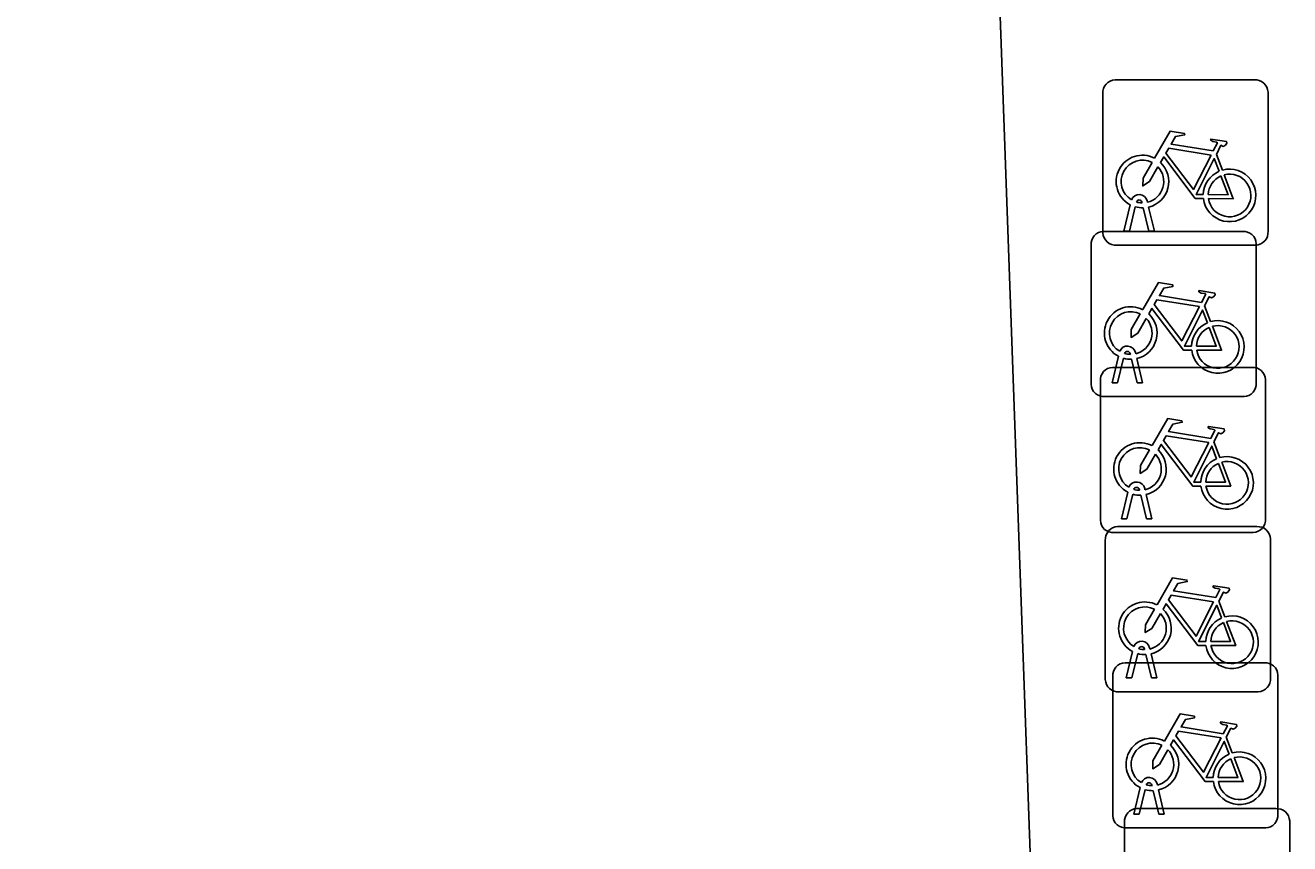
# Model space of a CAD drawing. Extents: x 161084 to 161928, y 385355 to 386522.
# Drawn here: x 161326.32 to 161333.97, y 386440.64 to 386445.59 of the extents above; entities that cross this region are included whole.
import ezdxf

# ---------------------------------------------------------------- set-up
doc = ezdxf.new("R2010")
doc.units = 0
doc.layers.add('IMGEO_Fietsenrek', color=7, linetype='Continuous')
doc.layers.add('IMGEO_Pand', color=7, linetype='Continuous')

msp = doc.modelspace()

# ---------------------------------------------------------------- linework, layer by layer
at = {"layer": 'IMGEO_Fietsenrek'}
for p, q in [((161332.9119, 386445.2605), (161333.7528, 386445.2605)), ((161333.7528, 386445.2605), (161332.9119, 386445.2605)), ((161332.8375, 386444.3359), (161332.8375, 386445.1768)), ((161332.8375, 386445.1768), (161332.8375, 386444.3359)), ((161333.8365, 386445.1861), (161333.8365, 386444.3452)), ((161333.8365, 386444.3452), (161333.8365, 386445.1861)), ((161333.5242, 386444.8102), (161333.5605, 386444.715)), ((161333.1056, 386444.5284), (161333.1074, 386444.5205)), ((161332.9645, 386444.3453), (161333.0028, 386444.5053)), ((161333.0332, 386444.4931), (161332.9979, 386444.3453)), ((161333.0749, 386444.5169), (161333.0739, 386444.5212)), ((161333.116, 386444.3453), (161333.0821, 386444.487)), ((161333.1144, 386444.4913), (161333.1494, 386444.3453)), ((161332.8409, 386444.3445), (161333.6818, 386444.3445)), ((161333.6818, 386444.3445), (161332.8409, 386444.3445)), ((161332.9979, 386444.3453), (161332.9645, 386444.3453)), ((161333.1494, 386444.3453), (161333.116, 386444.3453)), ((161332.7665, 386443.4199), (161332.7665, 386444.2608)), ((161332.7665, 386444.2608), (161332.7665, 386443.4199)), ((161333.7621, 386444.2615), (161332.9212, 386444.2615)), ((161332.9212, 386444.2615), (161333.7621, 386444.2615)), ((161333.7655, 386444.2701), (161333.7655, 386443.4292)), ((161333.7655, 386443.4292), (161333.7655, 386444.2701)), ((161333.4532, 386443.8942), (161333.4895, 386443.799)), ((161333.0346, 386443.6124), (161333.0364, 386443.6045)), ((161332.8935, 386443.4293), (161332.9318, 386443.5893)), ((161332.9622, 386443.5771), (161332.9269, 386443.4293)), ((161333.0039, 386443.6009), (161333.0029, 386443.6052)), ((161333.045, 386443.4293), (161333.0111, 386443.571)), ((161333.0434, 386443.5753), (161333.0784, 386443.4293)), ((161332.8969, 386443.5225), (161333.7378, 386443.5225)), ((161333.7378, 386443.5225), (161332.8969, 386443.5225)), ((161332.8225, 386442.5979), (161332.8225, 386443.4388)), ((161332.8225, 386443.4388), (161332.8225, 386442.5979)), ((161332.9269, 386443.4293), (161332.8935, 386443.4293)), ((161333.0784, 386443.4293), (161333.045, 386443.4293)), ((161333.8215, 386443.4481), (161333.8215, 386442.6072)), ((161333.8215, 386442.6072), (161333.8215, 386443.4481)), ((161333.6911, 386443.3455), (161332.8502, 386443.3455)), ((161332.8502, 386443.3455), (161333.6911, 386443.3455)), ((161333.5092, 386443.0722), (161333.5455, 386442.977)), ((161333.0599, 386442.7789), (161333.0589, 386442.7832)), ((161333.0906, 386442.7904), (161333.0924, 386442.7825)), ((161332.9495, 386442.6073), (161332.9878, 386442.7673)), ((161333.0182, 386442.7551), (161332.9829, 386442.6073)), ((161333.101, 386442.6073), (161333.0671, 386442.749)), ((161333.0994, 386442.7533), (161333.1344, 386442.6073)), ((161332.9269, 386442.5595), (161333.7678, 386442.5595)), ((161333.7678, 386442.5595), (161332.9269, 386442.5595)), ((161332.9829, 386442.6073), (161332.9495, 386442.6073)), ((161333.1344, 386442.6073), (161333.101, 386442.6073)), ((161332.8525, 386441.6349), (161332.8525, 386442.4758)), ((161332.8525, 386442.4758), (161332.8525, 386441.6349)), ((161333.7471, 386442.5235), (161332.9062, 386442.5235)), ((161332.9062, 386442.5235), (161333.7471, 386442.5235)), ((161333.8515, 386442.4851), (161333.8515, 386441.6442)), ((161333.8515, 386441.6442), (161333.8515, 386442.4851)), ((161333.5392, 386442.1092), (161333.5755, 386442.014)), ((161332.9795, 386441.6443), (161333.0178, 386441.8043)), ((161333.0482, 386441.7921), (161333.0129, 386441.6443)), ((161333.0899, 386441.8159), (161333.0889, 386441.8202)), ((161333.131, 386441.6443), (161333.0971, 386441.786)), ((161333.1206, 386441.8274), (161333.1224, 386441.8195)), ((161333.1294, 386441.7903), (161333.1644, 386441.6443)), ((161332.9719, 386441.7365), (161333.8128, 386441.7365)), ((161333.8128, 386441.7365), (161332.9719, 386441.7365)), ((161332.8975, 386440.8119), (161332.8975, 386441.6528)), ((161332.8975, 386441.6528), (161332.8975, 386440.8119)), ((161333.0129, 386441.6443), (161332.9795, 386441.6443)), ((161333.1644, 386441.6443), (161333.131, 386441.6443)), ((161333.8965, 386441.6621), (161333.8965, 386440.8212)), ((161333.8965, 386440.8212), (161333.8965, 386441.6621)), ((161333.7771, 386441.5605), (161332.9362, 386441.5605)), ((161332.9362, 386441.5605), (161333.7771, 386441.5605)), ((161333.5842, 386441.2862), (161333.6205, 386441.191)), ((161333.0245, 386440.8213), (161333.0628, 386440.9813)), ((161333.0932, 386440.9691), (161333.0579, 386440.8213)), ((161333.1349, 386440.9929), (161333.1339, 386440.9972)), ((161333.176, 386440.8213), (161333.1421, 386440.963)), ((161333.1656, 386441.0044), (161333.1674, 386440.9965)), ((161333.1744, 386440.9673), (161333.2094, 386440.8213)), ((161333.0579, 386440.8213), (161333.0245, 386440.8213)), ((161333.0429, 386440.8545), (161333.8838, 386440.8545)), ((161333.8838, 386440.8545), (161333.0429, 386440.8545)), ((161333.2094, 386440.8213), (161333.176, 386440.8213)), ((161332.9685, 386439.9299), (161332.9685, 386440.7708)), ((161332.9685, 386440.7708), (161332.9685, 386439.9299)), ((161333.8221, 386440.7375), (161332.9812, 386440.7375)), ((161332.9812, 386440.7375), (161333.8221, 386440.7375)), ((161333.9675, 386440.7801), (161333.9675, 386439.9392)), ((161333.9675, 386439.9392), (161333.9675, 386440.7801))]:
    msp.add_line(p, q, dxfattribs=at)
for points in [[(161333.1501, 386444.7872), (161333.2448, 386444.9507), (161333.331, 386444.9369), (161333.3327, 386444.9282), (161333.2766, 386444.9173), (161333.2504, 386444.872), (161333.5056, 386444.8312)], [(161333.4927, 386444.806), (161333.2359, 386444.847), (161333.2192, 386444.8182), (161333.3862, 386444.5979), (161333.4927, 386444.806)], [(161333.5056, 386444.8312), (161333.5306, 386444.88), (161333.5255, 386444.884), (161333.5023, 386444.8877), (161333.4896, 386444.8952), (161333.4886, 386444.8983), (161333.4908, 386444.9029), (161333.5856, 386444.8878), (161333.5879, 386444.8775), (161333.5785, 386444.8651), (161333.5661, 386444.8587), (161333.5516, 386444.8649), (161333.5242, 386444.8102)], [(161333.1708, 386444.7347), (161333.1192, 386444.6455), (161333.0793, 386444.6195), (161333.0805, 386444.667), (161333.135, 386444.7612)], [(161333.4458, 386444.5425), (161333.3961, 386444.5426), (161333.2054, 386444.7943), (161333.1864, 386444.7615)], [(161333.5407, 386444.708), (161333.5114, 386444.7848), (161333.402, 386444.5667), (161333.4447, 386444.5666)], [(161333.5712, 386444.6868), (161333.6262, 386444.5422), (161333.4761, 386444.5425)], [(161333.4747, 386444.5665), (161333.5946, 386444.5663), (161333.5514, 386444.6799)], [(161333.0791, 386443.8712), (161333.1738, 386444.0347), (161333.26, 386444.0209), (161333.2617, 386444.0122), (161333.2056, 386444.0013), (161333.1794, 386443.956), (161333.4346, 386443.9152)], [(161333.4217, 386443.89), (161333.1649, 386443.931), (161333.1482, 386443.9022), (161333.3152, 386443.6819), (161333.4217, 386443.89)], [(161333.4346, 386443.9152), (161333.4596, 386443.964), (161333.4545, 386443.968), (161333.4313, 386443.9717), (161333.4186, 386443.9792), (161333.4176, 386443.9823), (161333.4198, 386443.9869), (161333.5146, 386443.9718), (161333.5169, 386443.9615), (161333.5075, 386443.9491), (161333.4951, 386443.9427), (161333.4806, 386443.9489), (161333.4532, 386443.8942)], [(161333.0998, 386443.8187), (161333.0482, 386443.7295), (161333.0083, 386443.7035), (161333.0095, 386443.751), (161333.064, 386443.8452)], [(161333.3748, 386443.6265), (161333.3251, 386443.6266), (161333.1344, 386443.8783), (161333.1154, 386443.8455)], [(161333.4697, 386443.792), (161333.4404, 386443.8688), (161333.331, 386443.6507), (161333.3737, 386443.6506)], [(161333.4037, 386443.6505), (161333.5236, 386443.6503), (161333.4804, 386443.7639)], [(161333.5002, 386443.7708), (161333.5552, 386443.6262), (161333.4051, 386443.6265)], [(161333.1351, 386443.0492), (161333.2298, 386443.2127), (161333.316, 386443.1989), (161333.3177, 386443.1902), (161333.2616, 386443.1793), (161333.2354, 386443.134), (161333.4906, 386443.0932)], [(161333.4906, 386443.0932), (161333.5156, 386443.142), (161333.5105, 386443.146), (161333.4873, 386443.1497), (161333.4746, 386443.1572), (161333.4736, 386443.1603), (161333.4758, 386443.1649), (161333.5706, 386443.1498), (161333.5729, 386443.1395), (161333.5635, 386443.1271), (161333.5511, 386443.1207), (161333.5366, 386443.1269), (161333.5092, 386443.0722)], [(161333.4777, 386443.068), (161333.2209, 386443.109), (161333.2042, 386443.0802), (161333.3712, 386442.8599), (161333.4777, 386443.068)], [(161333.1558, 386442.9967), (161333.1042, 386442.9075), (161333.0643, 386442.8815), (161333.0655, 386442.929), (161333.12, 386443.0232)], [(161333.4308, 386442.8045), (161333.3811, 386442.8046), (161333.1904, 386443.0563), (161333.1714, 386443.0235)], [(161333.5257, 386442.97), (161333.4964, 386443.0468), (161333.387, 386442.8287), (161333.4297, 386442.8286)], [(161333.4597, 386442.8285), (161333.5796, 386442.8283), (161333.5364, 386442.9419)], [(161333.5562, 386442.9488), (161333.6112, 386442.8042), (161333.4611, 386442.8045)], [(161333.1651, 386442.0862), (161333.2598, 386442.2497), (161333.346, 386442.2359), (161333.3477, 386442.2272), (161333.2916, 386442.2163), (161333.2654, 386442.171), (161333.5206, 386442.1302)], [(161333.5206, 386442.1302), (161333.5456, 386442.179), (161333.5405, 386442.183), (161333.5173, 386442.1867), (161333.5046, 386442.1942), (161333.5036, 386442.1973), (161333.5058, 386442.2019), (161333.6006, 386442.1868), (161333.6029, 386442.1765), (161333.5935, 386442.1641), (161333.5811, 386442.1577), (161333.5666, 386442.1639), (161333.5392, 386442.1092)], [(161333.4608, 386441.8415), (161333.4111, 386441.8416), (161333.2204, 386442.0933), (161333.2014, 386442.0605)], [(161333.5077, 386442.105), (161333.2509, 386442.146), (161333.2342, 386442.1172), (161333.4012, 386441.8969), (161333.5077, 386442.105)], [(161333.5557, 386442.007), (161333.5264, 386442.0838), (161333.417, 386441.8657), (161333.4597, 386441.8656)], [(161333.1858, 386442.0337), (161333.1342, 386441.9445), (161333.0943, 386441.9185), (161333.0955, 386441.966), (161333.15, 386442.0602)], [(161333.4897, 386441.8655), (161333.6096, 386441.8653), (161333.5664, 386441.9789)], [(161333.5862, 386441.9858), (161333.6412, 386441.8412), (161333.4911, 386441.8415)], [(161333.2101, 386441.2632), (161333.3048, 386441.4267), (161333.391, 386441.4129), (161333.3927, 386441.4042), (161333.3366, 386441.3933), (161333.3104, 386441.348), (161333.5656, 386441.3072)], [(161333.5527, 386441.282), (161333.2959, 386441.323), (161333.2792, 386441.2942), (161333.4462, 386441.0739), (161333.5527, 386441.282)], [(161333.5656, 386441.3072), (161333.5906, 386441.356), (161333.5855, 386441.36), (161333.5623, 386441.3637), (161333.5496, 386441.3712), (161333.5486, 386441.3743), (161333.5508, 386441.3789), (161333.6456, 386441.3638), (161333.6479, 386441.3535), (161333.6385, 386441.3411), (161333.6261, 386441.3347), (161333.6116, 386441.3409), (161333.5842, 386441.2862)], [(161333.5058, 386441.0185), (161333.4561, 386441.0186), (161333.2654, 386441.2703), (161333.2464, 386441.2375)], [(161333.6007, 386441.184), (161333.5714, 386441.2608), (161333.462, 386441.0427), (161333.5047, 386441.0426)], [(161333.2308, 386441.2107), (161333.1792, 386441.1215), (161333.1393, 386441.0955), (161333.1405, 386441.143), (161333.195, 386441.2372)], [(161333.5347, 386441.0425), (161333.6546, 386441.0423), (161333.6114, 386441.1559)], [(161333.6312, 386441.1628), (161333.6862, 386441.0182), (161333.5361, 386441.0185)]]:
    msp.add_lwpolyline(points, dxfattribs=at)
for centre, radius, start, end in [((161332.9152, 386445.1826), 0.0779, 92.4484, 184.28452), ((161332.9152, 386445.1826), 0.0779, 92.4484, 184.28452), ((161333.7586, 386445.1828), 0.0779, 2.4484, 94.28452), ((161333.7586, 386445.1828), 0.0779, 2.4484, 94.28452), ((161333.0771, 386444.6459), 0.159, 62.67661, 242.13685), ((161333.0771, 386444.6459), 0.129, 63.31916, 238.90302), ((161333.0771, 386444.6459), 0.159, 283.5766, 46.60424), ((161333.0771, 386444.6459), 0.129, 283.60429, 43.43025), ((161333.6037, 386444.5619), 0.159, 113.3408, 178.32165), ((161333.6037, 386444.5619), 0.159, 187.0065, 105.77075), ((161333.6037, 386444.5619), 0.129, 188.67146, 104.58832), ((161333.6037, 386444.5619), 0.129, 113.92302, 177.95563), ((161333.0569, 386444.5173), 0.0499, 12.8025, 158.69338), ((161333.0569, 386444.5173), 0.0174, 12.8025, 163.45023), ((161333.0771, 386444.6459), 0.159, 253.99666, 271.78671), ((161333.0771, 386444.6459), 0.129, 253.41502, 269.02044), ((161332.8442, 386444.2666), 0.0779, 92.4484, 184.28452), ((161332.8442, 386444.2666), 0.0779, 92.4484, 184.28452), ((161332.9154, 386444.3392), 0.0779, 182.4484, 274.28452), ((161332.9154, 386444.3392), 0.0779, 182.4484, 274.28452), ((161333.6876, 386444.2668), 0.0779, 2.4484, 94.28452), ((161333.6876, 386444.2668), 0.0779, 2.4484, 94.28452), ((161333.7588, 386444.3394), 0.0779, 272.4484, 4.28452), ((161333.7588, 386444.3394), 0.0779, 272.4484, 4.28452), ((161333.0061, 386443.7299), 0.159, 62.67661, 242.13685), ((161333.0061, 386443.7299), 0.129, 63.31916, 238.90302), ((161333.0061, 386443.7299), 0.159, 283.5766, 46.60424), ((161333.0061, 386443.7299), 0.129, 283.60429, 43.43025), ((161333.5327, 386443.6459), 0.159, 113.3408, 178.32165), ((161333.5327, 386443.6459), 0.159, 187.0065, 105.77075), ((161333.5327, 386443.6459), 0.129, 113.92302, 177.95563), ((161333.5327, 386443.6459), 0.129, 188.67146, 104.58832), ((161332.9859, 386443.6013), 0.0499, 12.8025, 158.69338), ((161332.9859, 386443.6013), 0.0174, 12.8025, 163.45023), ((161333.0061, 386443.7299), 0.159, 253.99666, 271.78671), ((161333.0061, 386443.7299), 0.129, 253.41502, 269.02044), ((161332.9002, 386443.4446), 0.0779, 92.4484, 184.28452), ((161332.9002, 386443.4446), 0.0779, 92.4484, 184.28452), ((161333.7436, 386443.4448), 0.0779, 2.4484, 94.28452), ((161333.7436, 386443.4448), 0.0779, 2.4484, 94.28452), ((161332.8444, 386443.4232), 0.0779, 182.4484, 274.28452), ((161332.8444, 386443.4232), 0.0779, 182.4484, 274.28452), ((161333.6878, 386443.4234), 0.0779, 272.4484, 4.28452), ((161333.6878, 386443.4234), 0.0779, 272.4484, 4.28452), ((161333.0621, 386442.9079), 0.159, 62.67661, 242.13685), ((161333.0621, 386442.9079), 0.129, 63.31916, 238.90302), ((161333.0621, 386442.9079), 0.159, 283.5766, 46.60424), ((161333.0621, 386442.9079), 0.129, 283.60429, 43.43025), ((161333.5887, 386442.8239), 0.159, 113.3408, 178.32165), ((161333.5887, 386442.8239), 0.159, 187.0065, 105.77075), ((161333.5887, 386442.8239), 0.129, 113.92302, 177.95563), ((161333.5887, 386442.8239), 0.129, 188.67146, 104.58832), ((161333.0419, 386442.7793), 0.0499, 12.8025, 158.69338), ((161333.0419, 386442.7793), 0.0174, 12.8025, 163.45023), ((161333.0621, 386442.9079), 0.129, 253.41502, 269.02044), ((161333.0621, 386442.9079), 0.159, 253.99666, 271.78671), ((161332.9004, 386442.6012), 0.0779, 182.4484, 274.28452), ((161332.9004, 386442.6012), 0.0779, 182.4484, 274.28452), ((161332.9302, 386442.4816), 0.0779, 92.4484, 184.28452), ((161332.9302, 386442.4816), 0.0779, 92.4484, 184.28452), ((161333.7438, 386442.6014), 0.0779, 272.4484, 4.28452), ((161333.7438, 386442.6014), 0.0779, 272.4484, 4.28452), ((161333.7736, 386442.4818), 0.0779, 2.4484, 94.28452), ((161333.7736, 386442.4818), 0.0779, 2.4484, 94.28452), ((161333.0921, 386441.9449), 0.159, 62.67661, 242.13685), ((161333.0921, 386441.9449), 0.129, 63.31916, 238.90302), ((161333.0921, 386441.9449), 0.129, 283.60429, 43.43025), ((161333.0921, 386441.9449), 0.159, 283.5766, 46.60424), ((161333.6187, 386441.8609), 0.159, 113.3408, 178.32165), ((161333.6187, 386441.8609), 0.159, 187.0065, 105.77075), ((161333.6187, 386441.8609), 0.129, 113.92302, 177.95563), ((161333.6187, 386441.8609), 0.129, 188.67146, 104.58832), ((161333.0719, 386441.8163), 0.0499, 12.8025, 158.69338), ((161333.0921, 386441.9449), 0.159, 253.99666, 271.78671), ((161333.0719, 386441.8163), 0.0174, 12.8025, 163.45023), ((161333.0921, 386441.9449), 0.129, 253.41502, 269.02044), ((161332.9752, 386441.6586), 0.0779, 92.4484, 184.28452), ((161332.9752, 386441.6586), 0.0779, 92.4484, 184.28452), ((161333.8186, 386441.6588), 0.0779, 2.4484, 94.28452), ((161333.8186, 386441.6588), 0.0779, 2.4484, 94.28452), ((161332.9304, 386441.6382), 0.0779, 182.4484, 274.28452), ((161332.9304, 386441.6382), 0.0779, 182.4484, 274.28452), ((161333.7738, 386441.6384), 0.0779, 272.4484, 4.28452), ((161333.7738, 386441.6384), 0.0779, 272.4484, 4.28452), ((161333.1371, 386441.1219), 0.159, 62.67661, 242.13685), ((161333.1371, 386441.1219), 0.129, 63.31916, 238.90302), ((161333.1371, 386441.1219), 0.129, 283.60429, 43.43025), ((161333.1371, 386441.1219), 0.159, 283.5766, 46.60424), ((161333.6637, 386441.0379), 0.159, 113.3408, 178.32165), ((161333.6637, 386441.0379), 0.159, 187.0065, 105.77075), ((161333.6637, 386441.0379), 0.129, 188.67146, 104.58832), ((161333.6637, 386441.0379), 0.129, 113.92302, 177.95563), ((161333.1169, 386440.9933), 0.0499, 12.8025, 158.69338), ((161333.1371, 386441.1219), 0.159, 253.99666, 271.78671), ((161333.1169, 386440.9933), 0.0174, 12.8025, 163.45023), ((161333.1371, 386441.1219), 0.129, 253.41502, 269.02044), ((161332.9754, 386440.8152), 0.0779, 182.4484, 274.28452), ((161332.9754, 386440.8152), 0.0779, 182.4484, 274.28452), ((161333.0462, 386440.7766), 0.0779, 92.4484, 184.28452), ((161333.0462, 386440.7766), 0.0779, 92.4484, 184.28452), ((161333.8188, 386440.8154), 0.0779, 272.4484, 4.28452), ((161333.8188, 386440.8154), 0.0779, 272.4484, 4.28452), ((161333.8896, 386440.7768), 0.0779, 2.4484, 94.28452), ((161333.8896, 386440.7768), 0.0779, 2.4484, 94.28452)]:
    msp.add_arc(centre, radius, start, end, dxfattribs=at)
at = {"layer": 'IMGEO_Pand'}
msp.add_lwpolyline([(161303.542, 386455.014), (161305.965, 386457.491), (161305.962, 386457.591), (161331.756, 386458.523), (161332.549, 386436.371)], dxfattribs=at)

doc.saveas('drawing.dxf')
